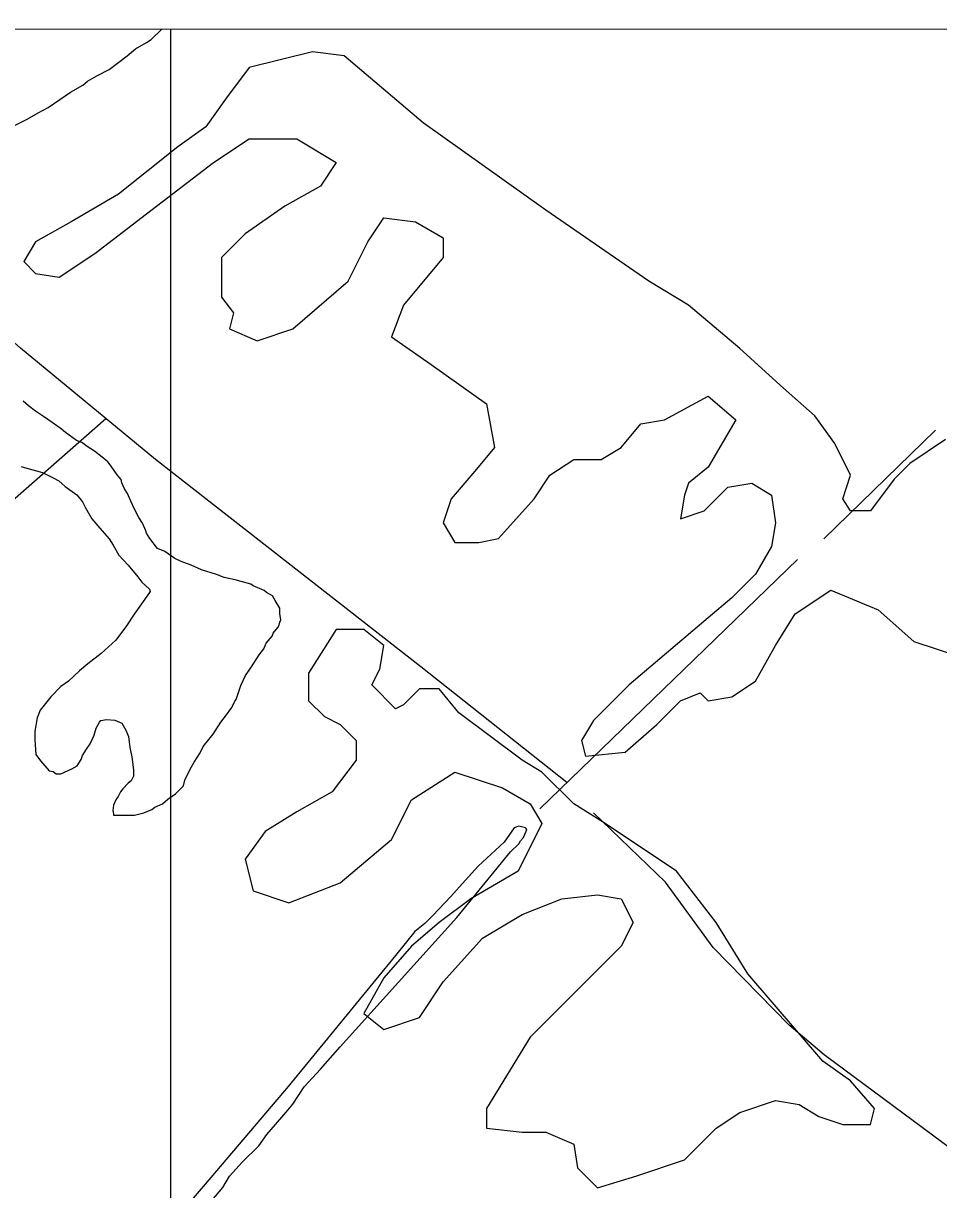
# Model space of a CAD drawing. Extents: x 3271442 to 3309282, y 752266 to 777610.
# Drawn here: x 3280640 to 3281839, y 774308 to 775837 of the extents above; entities that cross this region are included whole.
import ezdxf

# ---------------------------------------------------------------- set-up
doc = ezdxf.new("R2010")
doc.units = 0
for name, color, linetype in [('V-GRID-FRAM', 7, 'Continuous'), ('V-GRID-MAJR', 7, 'Continuous'), ('V-SITE-VEGE', 7, 'Continuous'), ('V-TOPO-SHOR', 7, 'Continuous')]:
    doc.layers.add(name, color=color, linetype=linetype)

msp = doc.modelspace()

# ---------------------------------------------------------------- linework, layer by layer
at = {"layer": 'V-GRID-FRAM'}
msp.add_lwpolyline([(3275591.3, 775827.4), (3307043.5, 775836.6), (3307056.7, 757650.8), (3275588.7, 757641.7), (3275591.3, 775827.4)], dxfattribs=at)
at = {"layer": 'V-GRID-MAJR'}
msp.add_spline([(3280833.3, 757643.2), (3280833.3, 763703.2), (3280833.3, 769765.1), (3280833.3, 775827.1), (3280833.3, 775829)], degree=3, dxfattribs=at)
at = {"layer": 'V-SITE-VEGE'}
for p, q in [((3280807.4, 775815.6), (3280821.4, 775829)), ((3280821.4, 775829), (3282891.6, 775829.6)), ((3280787.1, 775803.2), (3280801.3, 775811.5)), ((3280801.3, 775811.5), (3280807.4, 775815.6)), ((3280752.7, 775776.3), (3280776, 775793.9)), ((3280776, 775793.9), (3280787.1, 775803.2)), ((3281018.8, 775799.4), (3280935.9, 775778.7)), ((3281060.3, 775794.2), (3281018.8, 775799.4)), ((3281163.9, 775706.1), (3281060.3, 775794.2)), ((3280935.9, 775778.7), (3280904.8, 775737.2)), ((3280724.3, 775760.7), (3280736.5, 775768)), ((3280736.5, 775768), (3280752.7, 775776.3)), ((3280702, 775746.2), (3280718.2, 775755.5)), ((3280718.2, 775755.5), (3280724.3, 775760.7)), ((3280672.6, 775726.5), (3280687.8, 775736.9)), ((3280687.8, 775736.9), (3280702, 775746.2)), ((3280904.8, 775737.2), (3280878.9, 775700.9)), ((3280645.2, 775711), (3280659.4, 775719.3)), ((3280659.4, 775719.3), (3280672.6, 775726.5)), ((3280625.9, 775701.6), (3280645.2, 775711)), ((3280878.9, 775700.9), (3280842.6, 775674.9)), ((3281324.5, 775592), (3281163.9, 775706.1)), ((3280842.6, 775674.9), (3280764.9, 775612.7)), ((3280889.3, 775654.2), (3280935.9, 775685.3)), ((3280935.9, 775685.3), (3280998.1, 775685.3)), ((3280998.1, 775685.3), (3281049.9, 775654.2)), ((3280801.2, 775586.8), (3280889.3, 775654.2)), ((3281049.9, 775654.2), (3281029.2, 775623.1)), ((3280764.9, 775612.7), (3280702.8, 775576.4)), ((3281029.2, 775623.1), (3280982.5, 775597.2)), ((3280982.5, 775597.2), (3280930.7, 775560.9)), ((3280733.8, 775534.9), (3280801.2, 775586.8)), ((3281091.4, 775550.5), (3281112.1, 775581.6)), ((3281112.1, 775581.6), (3281153.5, 775576.4)), ((3281459.2, 775498.6), (3281324.5, 775592)), ((3280702.8, 775576.4), (3280656.1, 775550.5)), ((3281153.5, 775576.4), (3281189.8, 775555.7)), ((3280656.1, 775550.5), (3280640.6, 775524.6)), ((3280930.7, 775560.9), (3280899.6, 775529.7)), ((3281065.4, 775498.6), (3281091.4, 775550.5)), ((3281189.8, 775555.7), (3281189.8, 775529.7)), ((3280687.2, 775503.8), (3280733.8, 775534.9)), ((3280640.6, 775524.6), (3280656.1, 775509)), ((3280899.6, 775529.7), (3280899.6, 775477.9)), ((3281189.8, 775529.7), (3281138, 775467.5)), ((3280656.1, 775509), (3280687.2, 775503.8)), ((3280992.9, 775436.4), (3281065.4, 775498.6)), ((3281511, 775467.5), (3281459.2, 775498.6)), ((3280899.6, 775477.9), (3280915.2, 775457.1)), ((3280915.2, 775457.1), (3280910, 775436.4)), ((3281138, 775467.5), (3281122.4, 775426)), ((3281578.4, 775410.5), (3281511, 775467.5)), ((3280910, 775436.4), (3280946.3, 775420.8)), ((3280946.3, 775420.8), (3280992.9, 775436.4)), ((3281122.4, 775426), (3281174.3, 775389.7)), ((3281635.4, 775358.6), (3281578.4, 775410.5)), ((3281174.3, 775389.7), (3281246.8, 775337.9)), ((3281676.8, 775322.3), (3281635.4, 775358.6)), ((3280646.9, 775335.5), (3280639.7, 775341.6)), ((3280656.1, 775328.5), (3280646.9, 775335.5)), ((3281246.8, 775337.9), (3281257.2, 775280.8)), ((3281479.9, 775317.1), (3281536.9, 775348.2)), ((3281536.9, 775348.2), (3281573.2, 775317.1)), ((3280666.4, 775321.4), (3280656.1, 775328.5)), ((3280677.7, 775313.4), (3280666.4, 775321.4)), ((3281702.7, 775286), (3281676.8, 775322.3)), ((3280683.9, 775309.4), (3280677.7, 775313.4)), ((3280688, 775306.4), (3280683.9, 775309.4)), ((3280695.2, 775300.3), (3280688, 775306.4)), ((3281423, 775280.8), (3281448.9, 775311.9)), ((3281448.9, 775311.9), (3281479.9, 775317.1)), ((3281573.2, 775317.1), (3281536.9, 775254.9)), ((3280709.6, 775290.2), (3280695.2, 775300.3)), ((3280716.7, 775287.3), (3280709.6, 775290.2)), ((3281847.8, 775291.2), (3281801.2, 775260.1)), ((3280723.9, 775282.2), (3280716.7, 775287.3)), ((3280733.2, 775276.2), (3280723.9, 775282.2)), ((3280743.4, 775268.1), (3280733.2, 775276.2)), ((3281257.2, 775280.8), (3281231.2, 775249.7)), ((3281397, 775265.3), (3281423, 775280.8)), ((3281723.5, 775244.5), (3281702.7, 775286)), ((3280750.6, 775262.1), (3280743.4, 775268.1)), ((3280753.7, 775258), (3280750.6, 775262.1)), ((3280758.9, 775250.9), (3280753.7, 775258)), ((3281329.7, 775244.5), (3281360.8, 775265.3)), ((3281360.8, 775265.3), (3281397, 775265.3)), ((3281801.2, 775260.1), (3281780.5, 775239.3)), ((3280637.5, 775255.9), (3280644.6, 775253.9)), ((3280644.6, 775253.9), (3280665.1, 775248)), ((3280665.1, 775248), (3280679.4, 775241)), ((3280763.1, 775244.9), (3280758.9, 775250.9)), ((3280768.2, 775238.8), (3280763.1, 775244.9)), ((3281231.2, 775249.7), (3281200.2, 775213.4)), ((3281309, 775213.4), (3281329.7, 775244.5)), ((3281536.9, 775254.9), (3281511, 775234.1)), ((3281713.1, 775213.4), (3281723.5, 775244.5)), ((3280679.4, 775241), (3280686.6, 775237)), ((3280686.6, 775237), (3280694.9, 775229.9)), ((3280694.9, 775229.9), (3280710.3, 775218.8)), ((3280769.3, 775234.7), (3280768.2, 775238.8)), ((3280772.4, 775226.6), (3280769.3, 775234.7)), ((3281511, 775234.1), (3281505.9, 775218.6)), ((3281531.8, 775197.8), (3281562.8, 775229)), ((3281562.8, 775229), (3281593.9, 775234.1)), ((3281593.9, 775234.1), (3281619.8, 775218.6)), ((3281780.5, 775239.3), (3281749.4, 775197.8)), ((3280710.3, 775218.8), (3280717.5, 775209.7)), ((3280776.6, 775220.5), (3280772.4, 775226.6)), ((3280780.7, 775210.4), (3280776.6, 775220.5)), ((3281200.2, 775213.4), (3281189.8, 775182.3)), ((3281262.3, 775161.5), (3281309, 775213.4)), ((3281505.9, 775218.6), (3281500.7, 775187.5)), ((3281619.8, 775218.6), (3281625, 775182.3)), ((3281723.5, 775197.8), (3281713.1, 775213.4)), ((3280717.5, 775209.7), (3280721.7, 775201.6)), ((3280721.7, 775201.6), (3280730, 775187.4)), ((3280785.9, 775200.2), (3280780.7, 775210.4)), ((3280791.2, 775189), (3280785.9, 775200.2)), ((3281500.7, 775187.5), (3281531.8, 775197.8)), ((3281749.4, 775197.8), (3281723.5, 775197.8)), ((3280730, 775187.4), (3280740.3, 775175.3)), ((3280796.3, 775181.9), (3280791.2, 775189)), ((3280800.5, 775171.8), (3280796.3, 775181.9)), ((3281189.8, 775182.3), (3281205.3, 775156.4)), ((3281625, 775182.3), (3281619.8, 775151.2)), ((3280740.3, 775175.3), (3280752.7, 775161.1)), ((3280801.6, 775168.7), (3280800.5, 775171.8)), ((3280805.7, 775161.6), (3280801.6, 775168.7)), ((3280752.7, 775161.1), (3280757.8, 775153)), ((3280757.8, 775153), (3280765.1, 775139.8)), ((3280816, 775148.5), (3280805.7, 775161.6)), ((3281205.3, 775156.4), (3281236.4, 775156.4)), ((3281236.4, 775156.4), (3281262.3, 775161.5)), ((3281619.8, 775151.2), (3281599.1, 775114.9)), ((3280765.1, 775139.8), (3280777.5, 775126.7)), ((3280825.3, 775144.5), (3280816, 775148.5)), ((3280838.6, 775135.4), (3280825.3, 775144.5)), ((3280846.8, 775131.4), (3280838.6, 775135.4)), ((3280777.5, 775126.7), (3280789.9, 775111.5)), ((3280860.1, 775126.5), (3280846.8, 775131.4)), ((3280873.4, 775120.5), (3280860.1, 775126.5)), ((3280892.9, 775114.5), (3280873.4, 775120.5)), ((3280789.9, 775111.5), (3280795.1, 775104.4)), ((3280903.1, 775110.6), (3280892.9, 775114.5)), ((3280917.4, 775107.6), (3280903.1, 775110.6)), ((3280937.9, 775101.7), (3280917.4, 775107.6)), ((3281599.1, 775114.9), (3281568, 775083.8)), ((3280795.1, 775104.4), (3280805.3, 775095.3)), ((3280806.4, 775092.3), (3280799.4, 775082)), ((3280805.3, 775095.3), (3280806.4, 775092.3)), ((3280941, 775099.7), (3280937.9, 775101.7)), ((3280955.3, 775093.7), (3280941, 775099.7)), ((3280958.4, 775090.7), (3280955.3, 775093.7)), ((3280966.6, 775086.7), (3280958.4, 775090.7)), ((3281650.9, 775063), (3281697.6, 775094.1)), ((3281697.6, 775094.1), (3281759.7, 775068.2)), ((3280799.4, 775082), (3280785.3, 775062.5)), ((3280969.7, 775080.6), (3280966.6, 775086.7)), ((3280976, 775070.5), (3280969.7, 775080.6)), ((3281568, 775083.8), (3281536.9, 775057.8)), ((3280785.3, 775062.5), (3280775.2, 775047.1)), ((3280976, 775063.3), (3280976, 775070.5)), ((3280977.1, 775055.2), (3280976, 775063.3)), ((3281625, 775021.5), (3281650.9, 775063)), ((3281759.7, 775068.2), (3281806.4, 775026.7)), ((3280775.2, 775047.1), (3280761.1, 775028.6)), ((3280967.1, 775037.7), (3280973.2, 775044.9)), ((3280973.2, 775044.9), (3280975.2, 775048)), ((3280975.2, 775048), (3280976.1, 775052.1)), ((3280976.1, 775052.1), (3280977.1, 775055.2)), ((3281536.9, 775057.8), (3281433.3, 774969.7)), ((3280761.1, 775028.6), (3280741.9, 775011)), ((3280958.1, 775024.4), (3280966.1, 775033.6)), ((3280966.1, 775033.6), (3280967.1, 775037.7)), ((3281049.9, 775042.3), (3281013.6, 774985.2)), ((3281086.2, 775042.3), (3281049.9, 775042.3)), ((3281112.1, 775021.5), (3281086.2, 775042.3)), ((3280949, 775009), (3280955.1, 775017.2)), ((3280955.1, 775017.2), (3280958.1, 775024.4)), ((3281106.9, 774990.4), (3281112.1, 775021.5)), ((3281599.1, 774974.9), (3281625, 775021.5)), ((3281806.4, 775026.7), (3281868.5, 775006)), ((3280741.9, 775011), (3280724.7, 774997.6)), ((3280939, 774993.6), (3280949, 775009)), ((3280713.6, 774988.3), (3280699.4, 774974.9)), ((3280724.7, 774997.6), (3280713.6, 774988.3)), ((3280930.9, 774982.3), (3280939, 774993.6)), ((3281013.6, 774985.2), (3281013.6, 774948.9)), ((3281096.5, 774969.7), (3281106.9, 774990.4)), ((3280689.3, 774967.7), (3280676.1, 774954.3)), ((3280699.4, 774974.9), (3280689.3, 774967.7)), ((3280919, 774950.5), (3280924.9, 774969)), ((3280924.9, 774969), (3280930.9, 774982.3)), ((3281127.6, 774938.6), (3281096.5, 774969.7)), ((3281433.3, 774969.7), (3281386.7, 774923)), ((3281568, 774954.1), (3281599.1, 774974.9)), ((3280676.1, 774954.3), (3280662, 774936.8)), ((3281158.7, 774964.5), (3281138, 774943.7)), ((3281184.6, 774964.5), (3281158.7, 774964.5)), ((3281210.5, 774933.4), (3281184.6, 774964.5)), ((3281500.7, 774948.9), (3281526.6, 774959.3)), ((3281526.6, 774959.3), (3281536.9, 774948.9)), ((3281536.9, 774948.9), (3281568, 774954.1)), ((3280662, 774936.8), (3280658.1, 774926.5)), ((3280904.9, 774929), (3280913, 774940.3)), ((3280913, 774940.3), (3280917, 774948.5)), ((3280917, 774948.5), (3280919, 774950.5)), ((3281013.6, 774948.9), (3281034.4, 774928.2)), ((3281138, 774943.7), (3281127.6, 774938.6)), ((3281469.6, 774917.8), (3281500.7, 774948.9)), ((3280658.1, 774926.5), (3280655.2, 774909.2)), ((3280739.7, 774921.2), (3280741.7, 774923.3)), ((3280741.7, 774923.3), (3280748.9, 774924.4)), ((3280748.9, 774924.4), (3280760.1, 774923.5)), ((3280760.1, 774923.5), (3280769.3, 774919.5)), ((3280898.9, 774920.8), (3280904.9, 774929)), ((3281034.4, 774928.2), (3281055.1, 774917.8)), ((3281293.4, 774871.1), (3281210.5, 774933.4)), ((3281386.7, 774923), (3281371.1, 774897.1)), ((3280655.2, 774909.2), (3280655.3, 774898)), ((3280732.8, 774903.8), (3280735.7, 774913)), ((3280735.7, 774913), (3280739.7, 774921.2)), ((3280769.3, 774919.5), (3280774.5, 774910.4)), ((3280774.5, 774910.4), (3280777.7, 774902.2)), ((3280888.8, 774905.4), (3280898.9, 774920.8)), ((3281055.1, 774917.8), (3281075.8, 774897.1)), ((3281428.1, 774881.5), (3281469.6, 774917.8)), ((3280655.3, 774898), (3280656.5, 774878.6)), ((3280722.7, 774885.4), (3280727.8, 774892.5)), ((3280727.8, 774892.5), (3280732.8, 774903.8)), ((3280777.7, 774902.2), (3280779.8, 774888)), ((3280875.7, 774888.9), (3280888.8, 774905.4)), ((3281075.8, 774897.1), (3281075.8, 774871.1)), ((3281371.1, 774897.1), (3281376.3, 774876.3)), ((3280656.5, 774878.6), (3280662.7, 774870.5)), ((3280715.7, 774872), (3280717.7, 774877.1)), ((3280717.7, 774877.1), (3280722.7, 774885.4)), ((3280779.8, 774888), (3280782, 774875.7)), ((3280782, 774875.7), (3280784.2, 774858.4)), ((3280863.7, 774868.4), (3280871.7, 774880.7)), ((3280871.7, 774880.7), (3280875.7, 774888.9)), ((3281376.3, 774876.3), (3281428.1, 774881.5)), ((3280662.7, 774870.5), (3280674, 774857.3)), ((3280703.6, 774859.7), (3280710.7, 774863.8)), ((3280710.7, 774863.8), (3280715.7, 774872)), ((3280858.7, 774859.2), (3280863.7, 774868.4)), ((3281075.8, 774871.1), (3281044.7, 774829.7)), ((3281319.3, 774855.6), (3281293.4, 774871.1)), ((3280674, 774857.3), (3280679.2, 774856.4)), ((3280679.2, 774856.4), (3280683.3, 774853.3)), ((3280683.3, 774853.3), (3280689.4, 774853.4)), ((3280689.4, 774853.4), (3280703.6, 774859.7)), ((3280784.3, 774850.3), (3280781.3, 774844.1)), ((3280784.2, 774858.4), (3280784.3, 774850.3)), ((3280851.7, 774844.8), (3280858.7, 774859.2)), ((3281148.3, 774819.3), (3281205.3, 774855.6)), ((3281205.3, 774855.6), (3281267.5, 774834.8)), ((3281360.8, 774814.1), (3281319.3, 774855.6)), ((3280770.2, 774833.8), (3280767.2, 774829.7)), ((3280777.2, 774841), (3280770.2, 774833.8)), ((3280781.3, 774844.1), (3280777.2, 774841)), ((3280839.6, 774827.3), (3280849.7, 774837.6)), ((3280849.7, 774837.6), (3280851.7, 774844.8)), ((3281267.5, 774834.8), (3281303.8, 774814.1)), ((3280761.1, 774819.4), (3280758.1, 774812.3)), ((3280764.2, 774823.5), (3280761.1, 774819.4)), ((3280767.2, 774829.7), (3280764.2, 774823.5)), ((3280822.4, 774813.9), (3280829.5, 774820.1)), ((3280829.5, 774820.1), (3280839.6, 774827.3)), ((3281044.7, 774829.7), (3280998.1, 774803.7)), ((3281122.4, 774767.4), (3281148.3, 774819.3)), ((3280758.1, 774812.3), (3280757.2, 774805.1)), ((3280757.2, 774805.1), (3280758.3, 774801)), ((3280758.3, 774801), (3280758.3, 774799)), ((3280758.3, 774799), (3280785.8, 774799.3)), ((3280785.8, 774799.3), (3280798, 774802.4)), ((3280798, 774802.4), (3280808.2, 774806.6)), ((3280808.2, 774806.6), (3280812.2, 774809.7)), ((3280812.2, 774809.7), (3280822.4, 774813.9)), ((3280998.1, 774803.7), (3280956.6, 774777.8)), ((3281303.8, 774814.1), (3281319.3, 774788.2)), ((3281402.2, 774788.2), (3281360.8, 774814.1)), ((3281319.3, 774788.2), (3281288.2, 774725.9)), ((3281495.5, 774725.9), (3281402.2, 774788.2)), ((3280956.6, 774777.8), (3280930.7, 774741.5)), ((3281055.1, 774710.4), (3281122.4, 774767.4)), ((3280930.7, 774741.5), (3280941.1, 774700)), ((3281288.2, 774725.9), (3281226.1, 774689.6)), ((3281547.3, 774658.5), (3281495.5, 774725.9)), ((3280987.7, 774684.4), (3281055.1, 774710.4)), ((3280941.1, 774700), (3280987.7, 774684.4)), ((3281345.2, 774689.6), (3281391.9, 774694.8)), ((3281391.9, 774694.8), (3281423, 774689.6)), ((3281226.1, 774689.6), (3281184.6, 774658.5)), ((3281293.4, 774668.9), (3281345.2, 774689.6)), ((3281423, 774689.6), (3281438.5, 774658.5)), ((3281241.6, 774637.8), (3281293.4, 774668.9)), ((3281184.6, 774658.5), (3281148.3, 774627.4)), ((3281438.5, 774658.5), (3281423, 774627.4)), ((3281588.8, 774591.1), (3281547.3, 774658.5)), ((3281189.8, 774580.7), (3281241.6, 774637.8)), ((3281148.3, 774627.4), (3281112.1, 774585.9)), ((3281423, 774627.4), (3281303.8, 774508.1)), ((3281112.1, 774585.9), (3281086.2, 774539.2)), ((3281687.2, 774477), (3281588.8, 774591.1)), ((3281158.7, 774534.1), (3281189.8, 774580.7)), ((3281086.2, 774539.2), (3281112.1, 774518.5)), ((3281112.1, 774518.5), (3281158.7, 774534.1)), ((3281303.8, 774508.1), (3281246.8, 774414.8)), ((3281723.5, 774451.1), (3281687.2, 774477)), ((3281754.6, 774414.8), (3281723.5, 774451.1)), ((3281578.4, 774409.6), (3281625, 774425.2)), ((3281625, 774425.2), (3281656.1, 774420)), ((3281656.1, 774420), (3281682, 774404.4)), ((3281246.8, 774414.8), (3281246.8, 774388.9)), ((3281547.3, 774388.9), (3281578.4, 774409.6)), ((3281682, 774404.4), (3281713.1, 774394)), ((3281749.4, 774394), (3281754.6, 774414.8)), ((3281246.8, 774388.9), (3281293.4, 774383.7)), ((3281505.9, 774347.4), (3281547.3, 774388.9)), ((3281713.1, 774394), (3281749.4, 774394)), ((3281293.4, 774383.7), (3281324.5, 774383.7)), ((3281324.5, 774383.7), (3281360.8, 774368.1)), ((3281360.8, 774368.1), (3281366, 774337)), ((3281443.7, 774326.6), (3281505.9, 774347.4)), ((3281366, 774337), (3281391.9, 774311.1)), ((3281391.9, 774311.1), (3281443.7, 774326.6))]:
    msp.add_line(p, q, dxfattribs=at)
at = {"layer": 'V-TOPO-SHOR'}
for p, q in [((3281834.8, 775303.4), (3281688.5, 775161.1)), ((3281653.7, 775133.9), (3281316.5, 774807.6))]:
    msp.add_line(p, q, dxfattribs=at)
for points in [[(3281352, 774842), (3281160.6, 774993.6), (3280813.2, 775265.2), (3280636.2, 775411.2), (3280342.3, 775673.4), (3280140.7, 775828.8)], [(3280009, 774672.4), (3280038.5, 774696.2), (3280068, 774721.2), (3280089.9, 774740.8), (3280748, 775319)], [(3282732.3, 773375.4), (3282890.1, 773479.2), (3282557.2, 773770.9), (3282217.9, 774066.9), (3281987.9, 774263.3), (3281727.7, 774456.4), (3281688.7, 774485.3), (3281643, 774524.2), (3281543.3, 774625.6), (3281481.1, 774711.3), (3281386.7, 774802)], [(3280882.3, 774288.5), (3280901.5, 774311.5), (3280910, 774326.2), (3280927.1, 774345), (3280948.3, 774365.9), (3280959, 774380.6), (3280984.5, 774409.9), (3280993, 774420.3), (3281008, 774443.4), (3281029.2, 774466.4), (3281054.8, 774495.7), (3281208, 774665.2), (3281278.2, 774751.1), (3281288.9, 774761.5), (3281291, 774765.7), (3281295.3, 774769.9), (3281299.6, 774780.4), (3281297.5, 774782.5), (3281289.1, 774784.7), (3281282.7, 774782.7), (3281269.9, 774763.8), (3281235.9, 774732.4), (3281218.9, 774713.6), (3281199.8, 774692.7), (3281176.4, 774667.6), (3281165.7, 774657.1), (3281153, 774646.7), (3281127.4, 774615.3), (3281101.9, 774583.9), (3280986.9, 774443.6), (3280878.3, 774315.9), (3280799.6, 774223.8)]]:
    msp.add_lwpolyline(points, dxfattribs=at)

doc.saveas('drawing.dxf')
